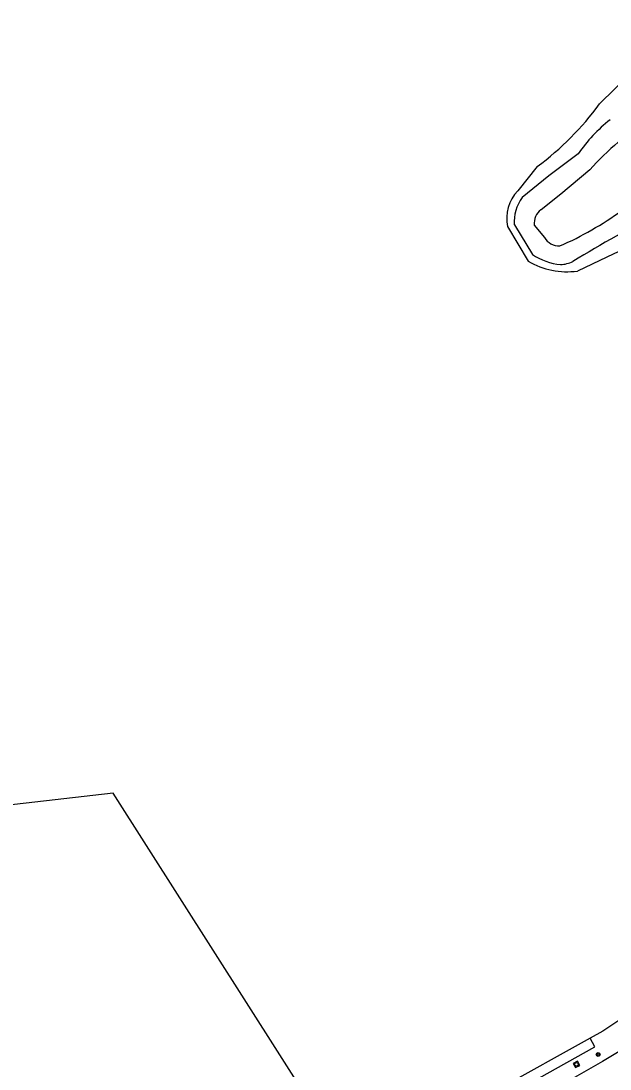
# Model space of a CAD drawing. Extents: x 124000 to 129000, y 395500 to 397503.
# Drawn here: x 125492.4 to 125614.8, y 396446.6 to 396664.4 of the extents above; entities that cross this region are included whole.
import ezdxf

# ---------------------------------------------------------------- set-up
doc = ezdxf.new("R2010")
doc.units = 0
for name, color, linetype in [('gg-knt-BGT kruinlijn', 7, 'Continuous'), ('gg-knt-bovenkant onderkant talud', 7, 'Continuous'), ('gg-knt-bronhoudergrens', 7, 'Continuous'), ('gg-knt-verharding', 7, 'Continuous'), ('gg-kntw-bovenkant insteek waterloop', 7, 'Continuous'), ('gt-grn-groengrens', 7, 'Continuous'), ('gt-symb-boom', 7, 'Continuous'), ('gt-symb-rioolschacht', 7, 'Continuous')]:
    doc.layers.add(name, color=color, linetype=linetype)

# ---------------------------------------------------------------- blocks, each defined once
blk = doc.blocks.new('gt0-RS')
at = {"layer": 'gt-symb-rioolschacht'}
blk.add_lwpolyline([(-0.5, -0.5), (0.5, -0.5), (0.5, 0.5), (-0.5, 0.5)], close=True, dxfattribs=at)
blk.add_circle((0, 0), 0.375, dxfattribs=at)
blk = doc.blocks.new('gt0-BOOM')
at = {"layer": 'gt-symb-boom'}
for radius in [0.4, 0.2]:
    blk.add_circle((0, 0), radius, dxfattribs=at)

msp = doc.modelspace()

# ---------------------------------------------------------------- linework, layer by layer
at = {"layer": 'gg-knt-BGT kruinlijn'}
msp.add_line((125599.02, 396621.95), (125601.14, 396619.38), dxfattribs=at)
msp.add_lwpolyline([(125610.58, 396633.45), (125604.54, 396628.34), (125600.43, 396625.12)], dxfattribs=at)
for centre, radius, start, end in [((125658.47, 396590.47), 64.35, 123.4728, 138.0934), ((125602.51, 396622.31), 3.51, 126.4711, 185.9019), ((125576.98, 396680.27), 68.37, 293.5882, 306.0367), ((125604.19, 396621.12), 3.51, 209.6993, 272.5323)]:
    msp.add_arc(centre, radius, start, end, dxfattribs=at)
at = {"layer": 'gg-knt-bovenkant onderkant talud'}
for p, q in [((125599.65, 396634.14), (125595.59, 396629.04)), ((125593.48, 396621.66), (125597.77, 396614.43)), ((125594.89, 396621.98), (125598.65, 396615.87))]:
    msp.add_line(p, q, dxfattribs=at)
for points in [[(125612.57, 396647.12), (125622.3, 396656.66), (125631.62, 396664.36)], [(125608.14, 396636.77), (125602.02, 396632.17), (125596.54, 396627.65)], [(125624.18, 396620.07), (125614.13, 396615.29), (125607.98, 396612.4)]]:
    msp.add_lwpolyline(points, dxfattribs=at)
for centre, radius, start, end in [((125564.73, 396681.79), 59.08, 306.2369, 324.0684), ((125636.44, 396616.92), 34.57, 128.8266, 144.9574), ((125734.02, 396407.1), 243.09, 111.6979, 121.4829), ((125601.41, 396623.38), 8.12, 135.8236, 192.261), ((125602.95, 396622.7), 8.1, 142.3191, 185.0836), ((125605.92, 396626.66), 13.01, 236.0403, 263.5858), ((125605.85, 396628.37), 16.11, 239.915, 277.5947), ((125604.21, 396620.09), 6.36, 272.3718, 296.6956)]:
    msp.add_arc(centre, radius, start, end, dxfattribs=at)
at = {"layer": 'gg-knt-bronhoudergrens'}
msp.add_lwpolyline([(125560, 396427.78), (125511.55, 396503.95), (125462.66, 396498.31), (125486.28, 396432.88), (125497.06, 396403.1)], dxfattribs=at)
at = {"layer": 'gg-knt-verharding'}
msp.add_lwpolyline([(125620.15, 396452.3), (125613.22, 396448.15), (125603.96, 396442.93), (125594.67, 396437.95), (125582.51, 396431.92), (125570.05, 396426.06), (125569.53, 396426.03), (125563.45, 396423.42), (125563.13, 396423.16), (125562.29, 396422.75), (125549.37, 396417.42), (125534.48, 396411.54), (125482.11, 396391.5), (125451.26, 396379.63), (125450.51, 396379.52), (125444.04, 396377), (125443.66, 396376.63), (125426.69, 396370.06), (125402.99, 396361.06), (125391.36, 396356.68), (125361.43, 396345.14), (125342.22, 396337.8)], dxfattribs=at)
at = {"layer": 'gg-kntw-bovenkant insteek waterloop'}
msp.add_line((125611.63, 396451.22), (125610.63, 396453), dxfattribs=at)
for points in [[(125610.63, 396453), (125591.49, 396442.32), (125567.47, 396430.86)], [(125567.47, 396430.86), (125568.24, 396429.07), (125592.46, 396440.45), (125611.63, 396451.22)]]:
    msp.add_lwpolyline(points, dxfattribs=at)
at = {"layer": 'gt-grn-groengrens'}
msp.add_lwpolyline([(125616.58, 396456.7), (125613.24, 396454.45), (125610.63, 396453)], dxfattribs=at)

# ---------------------------------------------------------------- block references
at = {"layer": 'gt-symb-boom'}
msp.add_blockref('gt0-BOOM', (125612.29, 396449.63), dxfattribs=at)
at = {"layer": 'gt-symb-rioolschacht', "rotation": -152.10272897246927}
msp.add_blockref('gt0-RS', (125607.79, 396447.57), dxfattribs=at)

doc.saveas('drawing.dxf')
